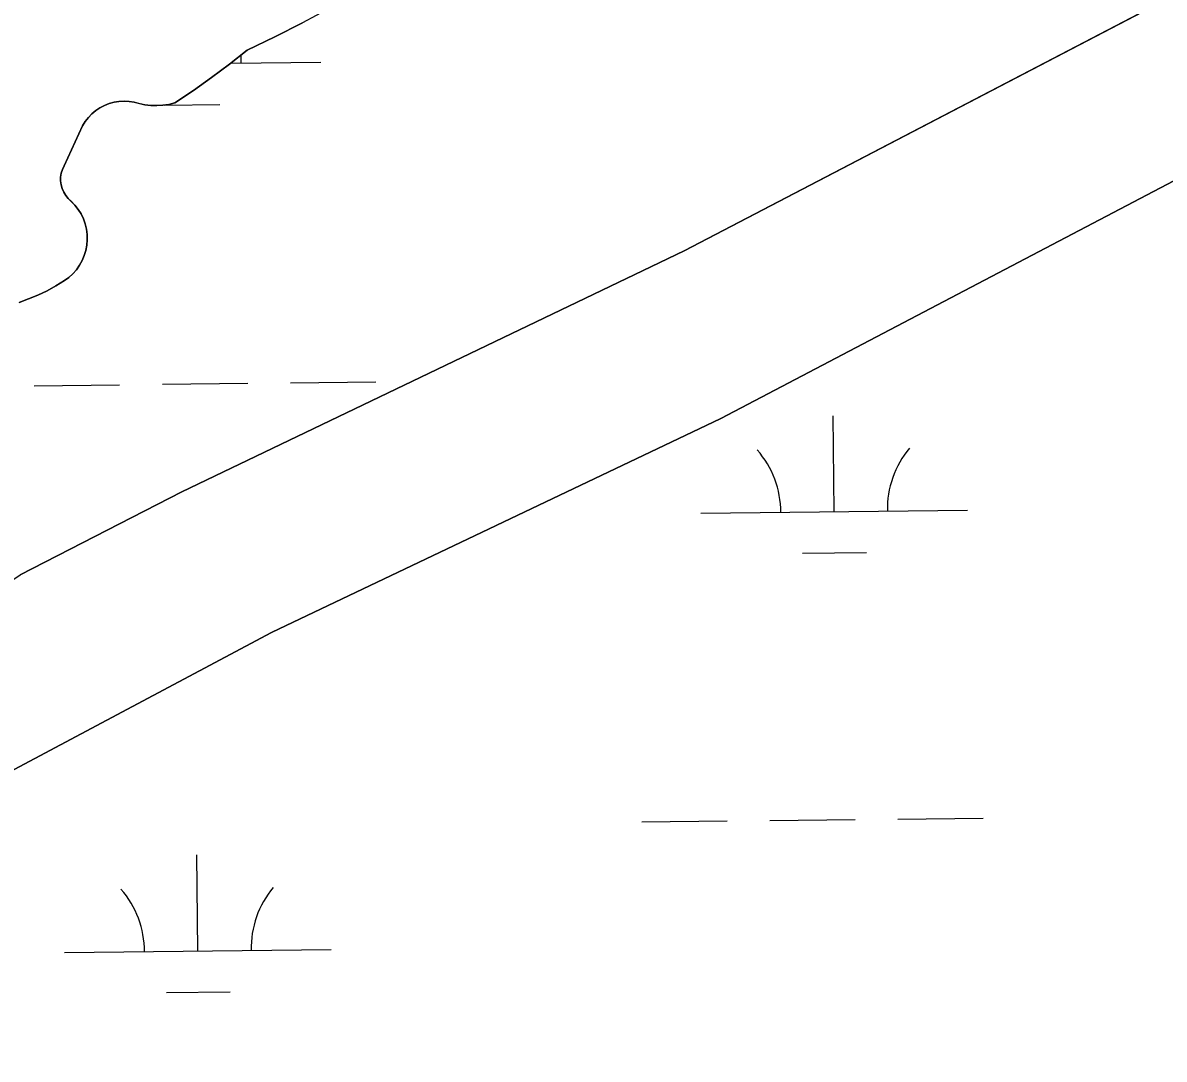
# Model space of a CAD drawing. Extents: x 3684037 to 3722149, y 433263 to 459021.
# Drawn here: x 3710202.6 to 3710630.6, y 455142.9 to 455531.4 of the extents above; entities that cross this region are included whole.
import ezdxf

# ---------------------------------------------------------------- set-up
doc = ezdxf.new("R2010")
doc.units = 0
doc.layers.add('V-TOPO-SHOR', color=7, linetype='Continuous')
doc.layers.add('V-WETL-SWMP', color=7, linetype='Continuous')

msp = doc.modelspace()

# ---------------------------------------------------------------- linework, layer by layer
at = {"layer": 'V-TOPO-SHOR'}
for points in [[(3709964.53, 455209.25), (3710104.08, 455268.26), (3710148.49, 455288.11), (3710166.49, 455301.48), (3710187.89, 455315.24), (3710201.59, 455324.42), (3710262.27, 455355.54), (3710450.65, 455445.86), (3710646.39, 455547.98)], [(3710317.75, 455536.82), (3710307.52, 455531.36), (3710297.17, 455526.1), (3710286.72, 455521.06), (3710280.14, 455515.85), (3710273.43, 455510.81), (3710266.57, 455505.97), (3710259.59, 455501.31), (3710257.39, 455500.78), (3710255.15, 455500.45), (3710252.89, 455500.32), (3710250.63, 455500.39), (3710248.38, 455500.66), (3710246.17, 455501.14), (3710244.34, 455501.63), (3710242.47, 455501.92), (3710240.58, 455502.01), (3710238.68, 455501.91), (3710236.82, 455501.59), (3710234.99, 455501.09), (3710233.23, 455500.39), (3710231.56, 455499.5), (3710229.98, 455498.45), (3710228.53, 455497.23), (3710227.22, 455495.87), (3710226.06, 455494.37), (3710225.06, 455492.76), (3710218.07, 455477.78), (3710217.45, 455476.44), (3710217.02, 455475.03), (3710216.8, 455473.57), (3710216.79, 455472.1), (3710216.98, 455470.63), (3710217.37, 455469.21), (3710217.96, 455467.86), (3710218.74, 455466.6), (3710219.68, 455465.47), (3710220.78, 455464.48), (3710222.17, 455463.03), (3710223.4, 455461.43), (3710224.46, 455459.71), (3710225.33, 455457.89), (3710226, 455455.99), (3710226.46, 455454.03), (3710226.72, 455452.03), (3710226.76, 455450.02), (3710226.59, 455448.01), (3710226.21, 455446.03), (3710225.63, 455444.1), (3710224.84, 455442.24), (3710223.86, 455440.48), (3710222.7, 455438.83), (3710221.37, 455437.32), (3710219.89, 455435.95), (3710218.27, 455434.75), (3710215.04, 455432.75), (3710211.72, 455430.93), (3710208.29, 455429.3), (3710204.79, 455427.85), (3710201.21, 455426.59)], [(3708623.64, 454497), (3708927.48, 454642.96), (3709245.63, 454791.31), (3709558.92, 454935.04), (3709868.29, 455082.07), (3710065.15, 455176.02), (3710172.24, 455237.09), (3710295.93, 455302.78), (3710464.34, 455383.06), (3710664.73, 455488.13)]]:
    msp.add_lwpolyline(points, dxfattribs=at)
at = {"layer": 'V-WETL-SWMP'}
for p, q in [((3710646.39, 455547.98), (3710450.65, 455445.86)), ((3710297.17, 455526.1), (3710307.52, 455531.36)), ((3710286.72, 455521.06), (3710297.17, 455526.1)), ((3710280.14, 455515.85), (3710286.72, 455521.06)), ((3710280.69, 455516.28), (3710314.38, 455516.67)), ((3710273.43, 455510.81), (3710280.14, 455515.85)), ((3710266.57, 455505.96), (3710273.43, 455510.81)), ((3710259.59, 455501.31), (3710266.57, 455505.96)), ((3710229.98, 455498.45), (3710231.55, 455499.5)), ((3710231.55, 455499.5), (3710233.23, 455500.39)), ((3710233.23, 455500.39), (3710234.99, 455501.09)), ((3710234.99, 455501.09), (3710236.82, 455501.59)), ((3710236.82, 455501.59), (3710238.68, 455501.9)), ((3710238.68, 455501.9), (3710240.58, 455502.01)), ((3710240.58, 455502.01), (3710242.47, 455501.92)), ((3710242.47, 455501.92), (3710244.34, 455501.63)), ((3710244.34, 455501.63), (3710248.38, 455500.66)), ((3710248.38, 455500.66), (3710250.63, 455500.39)), ((3710250.63, 455500.39), (3710252.89, 455500.32)), ((3710252.89, 455500.32), (3710255.15, 455500.45)), ((3710255.15, 455500.45), (3710257.39, 455500.78)), ((3710255.87, 455500.55), (3710276.56, 455500.8)), ((3710257.39, 455500.78), (3710259.59, 455501.31)), ((3710226.06, 455494.37), (3710227.22, 455495.87)), ((3710227.22, 455495.87), (3710228.53, 455497.23)), ((3710228.53, 455497.23), (3710229.98, 455498.45)), ((3710217.45, 455476.44), (3710225.06, 455492.76)), ((3710225.06, 455492.76), (3710226.06, 455494.37)), ((3710216.79, 455472.1), (3710216.8, 455473.57)), ((3710216.8, 455473.57), (3710217.02, 455475.03)), ((3710217.02, 455475.03), (3710217.45, 455476.44)), ((3710216.98, 455470.63), (3710216.79, 455472.1)), ((3710217.37, 455469.21), (3710216.98, 455470.63)), ((3710217.96, 455467.86), (3710217.37, 455469.21)), ((3710218.74, 455466.6), (3710217.96, 455467.86)), ((3710219.68, 455465.47), (3710218.74, 455466.6)), ((3710222.17, 455463.02), (3710219.68, 455465.47)), ((3710223.4, 455461.43), (3710222.17, 455463.02)), ((3710224.46, 455459.71), (3710223.4, 455461.43)), ((3710225.33, 455457.89), (3710224.46, 455459.71)), ((3710226, 455455.99), (3710225.33, 455457.89)), ((3710226.46, 455454.03), (3710226, 455455.99)), ((3710226.72, 455452.03), (3710226.46, 455454.03)), ((3710226.76, 455450.02), (3710226.72, 455452.03)), ((3710226.21, 455446.03), (3710226.59, 455448.01)), ((3710226.59, 455448.01), (3710226.76, 455450.02)), ((3710224.84, 455442.24), (3710225.63, 455444.1)), ((3710225.63, 455444.1), (3710226.21, 455446.03)), ((3710450.65, 455445.86), (3710262.27, 455355.54)), ((3710222.7, 455438.83), (3710223.86, 455440.48)), ((3710223.86, 455440.48), (3710224.84, 455442.24)), ((3710215.04, 455432.75), (3710218.27, 455434.75)), ((3710218.27, 455434.75), (3710219.89, 455435.95)), ((3710219.89, 455435.95), (3710221.37, 455437.32)), ((3710221.37, 455437.32), (3710222.7, 455438.83)), ((3710208.29, 455429.3), (3710211.72, 455430.94)), ((3710211.72, 455430.94), (3710215.04, 455432.75)), ((3710201.21, 455426.59), (3710204.79, 455427.85)), ((3710204.79, 455427.85), (3710208.29, 455429.3)), ((3710254.94, 455395.9), (3710286.94, 455396.27)), ((3710302.94, 455396.46), (3710334.93, 455396.83)), ((3710206.94, 455395.34), (3710238.94, 455395.71)), ((3710506.83, 455348.08), (3710506.41, 455384.08)), ((3710262.27, 455355.54), (3710201.59, 455324.42)), ((3710456.83, 455347.5), (3710556.82, 455348.66)), ((3710495.01, 455332.51), (3710519.01, 455332.79)), ((3710434.77, 455231.8), (3710466.77, 455232.18)), ((3710482.76, 455232.36), (3710514.76, 455232.74)), ((3710530.76, 455232.92), (3710562.76, 455233.29)), ((3710268.26, 455183.43), (3710267.84, 455219.43)), ((3710218.26, 455182.85), (3710318.25, 455184.02)), ((3710256.44, 455167.86), (3710280.43, 455168.14))]:
    msp.add_line(p, q, dxfattribs=at)
msp.add_lwpolyline([(3710664.73, 455488.13), (3710464.34, 455383.06), (3710295.93, 455302.78), (3710172.24, 455237.09), (3710065.15, 455176.01), (3709868.29, 455082.07), (3709558.92, 454935.04), (3709245.63, 454791.31), (3708927.48, 454642.96), (3708623.64, 454497), (3708254.54, 454320.89)], dxfattribs=at)
for centre, start, end in [((3710319.62, 455517.2), 176.6798, 181.4385), ((3710451.58, 455347.91), 359.8949, 41.4385), ((3710562.06, 455349.2), 139.8949, 181.4385), ((3710213.01, 455183.27), 359.8949, 41.4385), ((3710323.49, 455184.55), 139.8949, 181.4385)]:
    msp.add_arc(centre, 35.25, start, end, dxfattribs=at)

doc.saveas('drawing.dxf')
